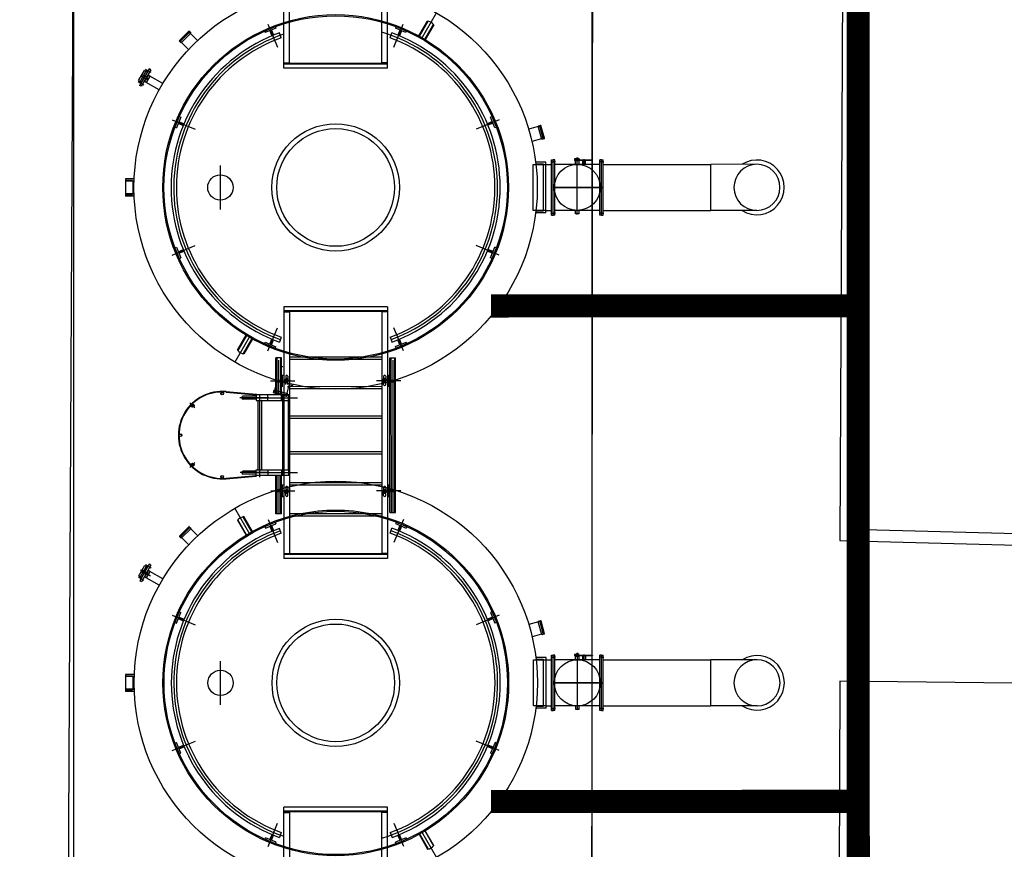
# Model space of a CAD drawing. Header units: metres. Extents: x -270273 to 328371, y -146885 to 591473.
# Tile 286 of 473: x -79157 to -70613, y 397309 to 404510. Entities that reach past the tile are written whole.
import ezdxf
from ezdxf.lldxf.tags import DXFTag

# ---------------------------------------------------------------- set-up
doc = ezdxf.new("R2010")
doc.units = ezdxf.units.M
doc.linetypes.add('DASHED', pattern=[19.05, 12.7, -6.35])
for name, color, linetype in [('B-ME-RI-PUT-G', 253, 'Continuous'), ('B-XX-OG-BEBOUWING-G', 1, 'Continuous'), ('B-XX-VH-KANTVERHARDING-G', 253, 'Continuous')]:
    doc.layers.add(name, color=color, linetype=linetype)
doc.layers.add('B-XX-KL-ELEKTRA-G_HDSR', color=190, linetype='HDSR_Elektra', transparency=0.5)
doc.styles.get("Standard").update_dxf_attribs({"font": 'iv-font.shx'})
tags = doc.linetypes.add('HDSR_Elektra', pattern='A,25,-2,["E",Standard,S=1.5,R=0,X=0,Y=-0.75],-4', length=31).pattern_tags.tags
tags[6] = DXFTag(74, 10)

msp = doc.modelspace()

# ---------------------------------------------------------------- hatches: boundary and pattern name
at = {"layer": 'B-ME-RI-PUT-G'}
for points in [[(-77099.5753, 401253.4827), (-77104.6373, 401258.4615), (-77105.0838, 401253.4815)], [(-77090.073, 401203.4848), (-77090.0719, 401198.4848), (-77095.073, 401203.4837)], [(-77060.073, 401203.4912), (-77060.0719, 401198.4912), (-77055.073, 401203.4923)], [(-77089.9433, 400603.4848), (-77089.9444, 400608.4848), (-77094.9433, 400603.4837)], [(-77059.9433, 400603.4912), (-77059.9444, 400608.4912), (-77054.9433, 400603.4923)], [(-77099.424, 400553.4827), (-77104.4839, 400548.5017), (-77104.9325, 400553.4815)]]:
    msp.add_hatch(color=256, dxfattribs=at).paths.add_polyline_path(points)

# ---------------------------------------------------------------- linework, layer by layer
for p, q in [((-78691.845, 409403.1388), (-78688.1711, 392403.1392)), ((-74188.1712, 392404.1117), (-74191.8452, 409404.1113)), ((-76865.5767, 404089.2675), (-76865.7959, 406274.6617)), ((-76815.5807, 404129.2725), (-76815.7919, 406234.6667)), ((-76015.5807, 404129.3527), (-76015.7919, 406234.747)), ((-75965.5767, 404089.3578), (-75965.7959, 406274.752)), ((-75693.262, 404368.2529), (-75619.0207, 404496.9068)), ((-75670.8109, 404344.1352), (-75540.8299, 404569.3812)), ((-76939.793, 404449.4311), (-77032.1727, 404411.1428)), ((-77032.1727, 404411.1428), (-77026.424, 404397.2726)), ((-76934.0498, 404435.5742), (-77026.4295, 404397.2859)), ((-77003.3035, 404472.0772), (-76920.4024, 404272.0585)), ((-76987.1681, 404413.5584), (-76968.9812, 404369.6781)), ((-76973.3112, 404419.3017), (-76955.1242, 404375.4213)), ((-76939.793, 404449.4311), (-76934.0443, 404435.5609)), ((-75911.0698, 404272.2766), (-75828.2552, 404472.3311)), ((-75891.6877, 404449.6294), (-75897.4305, 404435.7567)), ((-75805.0288, 404397.5216), (-75897.425, 404435.77)), ((-75799.2915, 404411.381), (-75891.6877, 404449.6294)), ((-75858.1566, 404419.5144), (-75876.3246, 404375.6262)), ((-75844.2971, 404413.7772), (-75862.4651, 404369.889)), ((-75799.2915, 404411.381), (-75805.0343, 404397.5083)), ((-75689.1237, 404366.0206), (-75613.9878, 404496.2249)), ((-75642.699, 404339.2306), (-75567.563, 404469.4349)), ((-75564.4543, 404465.4186), (-75638.6941, 404336.7672)), ((-77690.7077, 404408.987), (-77771.3005, 404328.3594)), ((-77685.049, 404400.5029), (-77762.814, 404322.7043)), ((-77670.9054, 404393.4349), (-77755.7399, 404308.5637)), ((-77686.4651, 404408.9879), (-77670.9054, 404393.4349)), ((-77674.4401, 404389.8986), (-77685.049, 404400.5029)), ((-77674.4401, 404389.8986), (-77613.6097, 404329.0944)), ((-76888.5524, 404352.6011), (-76903.9525, 404394.8839)), ((-75942.9546, 404352.8054), (-75927.5729, 404395.0949)), ((-77771.2996, 404324.1167), (-77755.7399, 404308.5637)), ((-77752.2051, 404312.1), (-77762.814, 404322.7043)), ((-77752.2051, 404312.1), (-77691.3746, 404251.2959)), ((-78125.5903, 403981.5924), (-78074.6093, 404069.9381)), ((-78033.7474, 404082.7265), (-78116.2165, 403939.8145)), ((-78019.8893, 404074.7295), (-78102.3584, 403931.8175)), ((-78061.6174, 404062.4408), (-78074.6094, 404069.938)), ((-78017.237, 404050.1079), (-78066.1288, 404078.3215)), ((-78019.8893, 404074.7295), (-78033.7474, 404082.7265)), ((-76865.5812, 404134.2675), (-76815.5812, 404134.2725)), ((-76865.5807, 404129.2675), (-76815.5807, 404129.2725)), ((-75965.5802, 404124.3578), (-76865.5802, 404124.2675)), ((-75965.5767, 404089.3578), (-76865.5767, 404089.2675)), ((-76815.5807, 404129.2725), (-76860.5807, 404129.268)), ((-76015.5807, 404129.3527), (-76815.5807, 404129.2725)), ((-75965.5812, 404134.3578), (-76015.5812, 404134.3527)), ((-75965.5807, 404129.3578), (-76015.5807, 404129.3527)), ((-76015.5807, 404129.3527), (-75970.5807, 404129.3573)), ((-78061.6174, 404062.4407), (-78112.5983, 403974.0951)), ((-78087.1078, 404018.268), (-78112.5983, 403974.0952)), ((-78054.7287, 403990.3468), (-78104.0983, 404018.8361)), ((-78046.7317, 404004.2049), (-78096.1013, 404032.6942)), ((-78061.6174, 404062.4408), (-78087.1078, 404018.268)), ((-78043.6475, 404029.5571), (-78075.1357, 403974.9907)), ((-78049.4915, 404055.4433), (-78061.6174, 404062.4407)), ((-78028.0571, 404020.5605), (-78059.5453, 403965.9941)), ((-78054.7287, 403990.3468), (-78046.7317, 404004.2049)), ((-78045.0465, 404031.1342), (-78043.6475, 404029.5571)), ((-78028.0571, 404020.5605), (-78043.6475, 404029.5571)), ((-77915.1732, 403955.4195), (-78028.0571, 404020.5605)), ((-78079.7136, 403941.8412), (-78128.6054, 403970.0548)), ((-78125.5903, 403981.5923), (-78112.5983, 403974.0952)), ((-78102.3584, 403931.8175), (-78116.2165, 403939.8145)), ((-78100.4724, 403967.0977), (-78112.5983, 403974.0951)), ((-78077.2011, 403975.4129), (-78075.1357, 403974.9907)), ((-78059.5453, 403965.9941), (-78075.1357, 403974.9907)), ((-77946.6614, 403900.8531), (-78059.5453, 403965.9941)), ((-77773.1549, 403669.8802), (-77811.4033, 403577.484)), ((-77759.2955, 403664.143), (-77797.5438, 403571.7468)), ((-77773.1549, 403669.8802), (-77759.2822, 403664.1375)), ((-75058.0289, 403670.3989), (-75071.8991, 403664.6501)), ((-75033.5975, 403572.2759), (-75071.8859, 403664.6556)), ((-75019.7406, 403578.0192), (-75058.0289, 403670.3989)), ((-77834.0768, 403640.9847), (-77634.0906, 403558.1984)), ((-77811.4033, 403577.484), (-77797.5306, 403571.7413)), ((-77781.2883, 403611.0152), (-77737.4001, 403592.8472)), ((-77775.551, 403624.8746), (-77731.6628, 403606.7066)), ((-74997.0946, 403641.5297), (-75197.0449, 403558.6569)), ((-75055.6133, 403625.3943), (-75099.4937, 403607.2073)), ((-75049.8701, 403611.5373), (-75093.7504, 403593.3504)), ((-75019.7406, 403578.0192), (-75033.6108, 403572.2704)), ((-74657.2364, 403582.1628), (-74740.3096, 403559.8842)), ((-74637.2824, 403592.6908), (-74658.5316, 403586.9922)), ((-74627.4482, 403471.0878), (-74658.5316, 403586.9922)), ((-74657.2364, 403582.1628), (-74642.7484, 403586.0482)), ((-74614.2553, 403479.8026), (-74642.7484, 403586.0482)), ((-74604.0786, 403480.4611), (-74633.6077, 403590.5703)), ((-74628.7434, 403475.9171), (-74711.8165, 403453.6385)), ((-74628.7434, 403475.9171), (-74614.2553, 403479.8026)), ((-74606.1991, 403476.7864), (-74627.4482, 403471.0878)), ((-74302.7935, 403301.0872), (-74344.1592, 403301.0782)), ((-74344.1592, 403301.0782), (-74344.1564, 403288.0782)), ((-74326.1042, 403307.0821), (-74324.1046, 403309.0826)), ((-74311.1042, 403307.0854), (-74326.1042, 403307.0821)), ((-74326.1029, 403301.0821), (-74326.1042, 403307.0821)), ((-74313.1046, 403309.0849), (-74324.1046, 403309.0826)), ((-74318.4987, 402819.0838), (-74318.6057, 403314.0838)), ((-74311.1042, 403307.0854), (-74313.1046, 403309.0849)), ((-74311.1029, 403301.0854), (-74311.1042, 403307.0854)), ((-74302.7935, 403301.0872), (-74302.793, 403299.0872)), ((-77415.4318, 402863.6868), (-77415.5138, 403243.1422)), ((-74700.5412, 403254.0012), (-74590.516, 403254.025)), ((-74700.4547, 402854.0012), (-74700.5412, 403254.0012)), ((-74590.5204, 403274.025), (-74679.404, 403274.0058)), ((-74677.6842, 403260.0061), (-74615.5173, 403260.0196)), ((-74615.5173, 403260.0196), (-74615.4296, 402854.0196)), ((-74590.4253, 402834.025), (-74590.5204, 403274.025)), ((-74590.516, 403254.025), (-74543.5927, 403254.0351)), ((-74548.5976, 403276.534), (-74523.5976, 403276.5394)), ((-74543.6014, 403294.0351), (-74528.6014, 403294.0384)), ((-74543.4976, 402814.0351), (-74543.6014, 403294.0351)), ((-74508.5976, 403276.5427), (-74533.5976, 403276.5373)), ((-74513.6014, 403294.0416), (-74528.6014, 403294.0384)), ((-74528.4976, 402814.0384), (-74528.6014, 403294.0384)), ((-74528.4976, 402814.0384), (-74528.6014, 403294.0384)), ((-74513.4976, 402814.0416), (-74513.6014, 403294.0416)), ((-74123.5927, 403254.1259), (-74513.5927, 403254.0416)), ((-74188.8224, 403288.1118), (-74344.1564, 403288.0782)), ((-74302.793, 403299.0872), (-74342.1588, 403299.0787)), ((-74342.1588, 403299.0787), (-74342.1568, 403290.0787)), ((-74188.8228, 403290.1118), (-74342.1568, 403290.0787)), ((-74303.5992, 403284.087), (-74333.5992, 403284.0805)), ((-74333.5927, 403254.0805), (-74333.5992, 403284.0805)), ((-74326.1005, 403290.0821), (-74326.1024, 403299.0821)), ((-74326.0992, 403284.0821), (-74326.1001, 403288.0821)), ((-74311.1005, 403290.0854), (-74311.1024, 403299.0854)), ((-74311.0992, 403284.0854), (-74311.1001, 403288.0854)), ((-74303.5927, 403254.087), (-74303.5992, 403284.087)), ((-74246.1001, 403288.0994), (-74271.1001, 403288.094)), ((-74271.0927, 403254.094), (-74271.1001, 403288.094)), ((-74258.591, 403246.3139), (-74258.6024, 403298.788)), ((-74246.0927, 403254.0994), (-74246.1001, 403288.0994)), ((-74188.8228, 403290.1118), (-74188.8224, 403288.1118)), ((-74103.5976, 403276.6302), (-74128.5976, 403276.6248)), ((-74108.6014, 403294.1291), (-74123.6014, 403294.1259)), ((-74123.4976, 402814.1259), (-74123.6014, 403294.1259)), ((-74113.5976, 403276.6281), (-74088.5976, 403276.6335)), ((-74108.6014, 403294.1291), (-74093.6014, 403294.1324)), ((-74108.4976, 402814.1291), (-74108.6014, 403294.1291)), ((-74108.4976, 402814.1291), (-74108.6014, 403294.1291)), ((-74093.4976, 402814.1324), (-74093.6014, 403294.1324)), ((-74093.5927, 403254.1324), (-73159.7458, 403254.3342)), ((-72759.7458, 403254.4206), (-73159.7458, 403254.3342)), ((-73159.6594, 402854.3342), (-73159.7458, 403254.3342)), ((-78179.4121, 403112.7539), (-78240.5102, 403112.7407)), ((-78240.5102, 403112.7407), (-78240.5092, 403107.7407)), ((-78175.5092, 403107.7548), (-78240.5092, 403107.7407)), ((-78240.5092, 403107.7407), (-78240.4943, 403038.8843)), ((-78163.9021, 403127.7573), (-78240.3089, 403127.7408)), ((-78240.3089, 403127.7408), (-78240.2765, 402977.7408)), ((-78164.5482, 403107.7571), (-78240.3046, 403107.7408)), ((-78175.5092, 403107.7548), (-78175.4854, 402997.7548)), ((-78173.5087, 403105.7552), (-78175.5092, 403107.7548)), ((-78171.5092, 403107.7556), (-78173.5087, 403105.7552)), ((-78173.5087, 403105.7552), (-78173.4858, 402999.7552)), ((-78164.5482, 403107.7571), (-78171.5092, 403107.7556)), ((-78171.4854, 402997.7556), (-78171.5092, 403107.7556)), ((-74103.5495, 403054.1302), (-74533.5495, 403054.0373)), ((-74515.94, 403054.0411), (-74091.4653, 403054.1328)), ((-74515.94, 403054.0411), (-74091.4653, 403054.1328)), ((-78240.4943, 403038.8843), (-78240.4843, 402992.7407)), ((-78240.4854, 402997.7407), (-78175.4854, 402997.7548)), ((-78240.4843, 402992.7407), (-78179.3862, 402992.7539)), ((-78164.5244, 402997.7571), (-78240.2808, 402997.7408)), ((-78163.8697, 402977.7573), (-78240.2765, 402977.7408)), ((-78175.4854, 402997.7548), (-78173.4858, 402999.7552)), ((-78173.4858, 402999.7552), (-78171.4854, 402997.7556)), ((-78171.4854, 402997.7556), (-78164.5244, 402997.7571)), ((-74590.4296, 402854.025), (-74700.4547, 402854.0012)), ((-74590.4253, 402834.025), (-74679.3089, 402834.0058)), ((-74615.4283, 402848.0196), (-74677.5952, 402848.0062)), ((-74615.4296, 402854.0196), (-74615.4283, 402848.0196)), ((-74590.4296, 402854.025), (-74543.5063, 402854.0351)), ((-74548.5014, 402831.5341), (-74523.5014, 402831.5395)), ((-74543.4976, 402814.0351), (-74528.4976, 402814.0384)), ((-74508.5014, 402831.5427), (-74533.5014, 402831.5373)), ((-74513.4976, 402814.0416), (-74528.4976, 402814.0384)), ((-74123.5063, 402854.1259), (-74513.5063, 402854.0416)), ((-74333.4998, 402824.0805), (-74333.5063, 402854.0805)), ((-74303.4998, 402824.087), (-74333.4998, 402824.0805)), ((-74303.4998, 402824.087), (-74303.5063, 402854.087)), ((-74103.5014, 402831.6302), (-74128.5014, 402831.6248)), ((-74108.4976, 402814.1291), (-74123.4976, 402814.1259)), ((-74113.5014, 402831.6281), (-74088.5014, 402831.6335)), ((-74108.4976, 402814.1291), (-74093.4976, 402814.1324)), ((-74093.5063, 402854.1324), (-73159.6594, 402854.3342)), ((-72759.6594, 402854.4207), (-73159.6594, 402854.3342)), ((-77833.851, 402465.8682), (-77633.9974, 402548.7009)), ((-77811.205, 402529.3787), (-77797.3348, 402535.1274)), ((-77797.348, 402535.1219), (-77759.0597, 402442.7423)), ((-74996.8688, 402466.4132), (-75196.7583, 402549.1595)), ((-75071.6501, 402443.2549), (-75033.4017, 402535.6511)), ((-75019.5423, 402529.9139), (-75033.415, 402535.6566)), ((-77811.205, 402529.3787), (-77772.9167, 402436.999)), ((-77781.0755, 402495.8606), (-77737.1952, 402514.0475)), ((-77775.3323, 402482.0036), (-77731.4519, 402500.1906)), ((-75055.3946, 402482.5233), (-75099.2828, 402500.6913)), ((-75049.6573, 402496.3827), (-75093.5455, 402514.5507)), ((-75057.7907, 402437.5176), (-75019.5423, 402529.9139)), ((-77772.9167, 402436.999), (-77759.0464, 402442.7478)), ((-75057.7907, 402437.5176), (-75071.6634, 402443.2604)), ((-75965.249, 402018.1825), (-76865.249, 402017.988)), ((-76865.249, 402017.988), (-76864.7767, 399832.5938)), ((-75965.2414, 401983.1825), (-76865.2414, 401982.988)), ((-76865.2403, 401977.988), (-76815.2403, 401977.9988)), ((-76865.2392, 401972.988), (-76815.2392, 401972.9988)), ((-76815.2403, 401977.9988), (-76860.2403, 401977.9891)), ((-76015.2403, 401978.1717), (-76815.2403, 401977.9988)), ((-76815.2403, 401977.9988), (-76814.7853, 399872.6046)), ((-75965.2403, 401978.1825), (-76015.2403, 401978.1717)), ((-76015.2403, 401978.1717), (-75970.2403, 401978.1815)), ((-76015.2403, 401978.1717), (-76014.7853, 399872.7775)), ((-75965.2393, 401973.1825), (-76015.2393, 401973.1717)), ((-75965.249, 402018.1825), (-75964.7767, 399832.7883)), ((-77160.2531, 401763.0576), (-77290.1748, 401537.9141)), ((-77266.542, 401641.8719), (-77192.36, 401770.423)), ((-77188.2973, 401768.0598), (-77263.4333, 401637.8556)), ((-77002.7586, 401635.095), (-76920.0405, 401834.9161)), ((-75827.6421, 401635.3207), (-75910.4464, 401835.106)), ((-77141.8726, 401741.2698), (-77217.0085, 401611.0656)), ((-77137.7948, 401738.9327), (-77211.9756, 401610.3836)), ((-77031.6541, 401696.0168), (-77025.9113, 401709.8896)), ((-77031.6541, 401696.0168), (-76939.2579, 401657.7685)), ((-77025.9168, 401709.8763), (-76933.5206, 401671.6279)), ((-76986.6484, 401693.6207), (-76968.4805, 401737.5089)), ((-76972.789, 401687.8835), (-76954.621, 401731.7717)), ((-76887.9909, 401754.4558), (-76903.3727, 401712.1663)), ((-75942.3931, 401754.6601), (-75926.9931, 401712.3773)), ((-75896.8958, 401671.8237), (-75804.5161, 401710.112)), ((-75891.1525, 401657.9667), (-75798.7729, 401696.2551)), ((-75857.6344, 401688.0962), (-75875.8214, 401731.9766)), ((-75843.7775, 401693.8395), (-75861.9644, 401737.7198)), ((-75798.7729, 401696.2551), (-75804.5216, 401710.1253)), ((-76939.2579, 401657.7685), (-76933.5151, 401671.6412)), ((-75891.1525, 401657.9667), (-75896.9013, 401671.837)), ((-76885.1531, 401574.5962), (-76935.1531, 401574.5854)), ((-76935.0838, 401253.5182), (-76935.1531, 401574.5854)), ((-76925.1531, 401574.5875), (-76925.0838, 401253.5204)), ((-76910.1488, 401554.5908), (-76910.0838, 401253.5237)), ((-76895.1531, 401574.594), (-76895.0838, 401253.5269)), ((-76885.0838, 401253.5291), (-76885.1531, 401574.5962)), ((-76015.1542, 401579.7842), (-76815.1542, 401579.6113)), ((-76015.1499, 401559.7842), (-76815.1499, 401559.6113)), ((-75945.1532, 401574.7993), (-75895.1532, 401574.8101)), ((-75944.8631, 400232.6651), (-75945.1532, 401574.7993)), ((-75935.1532, 401574.8015), (-75934.8631, 400232.6673)), ((-75920.1488, 401554.8047), (-75919.8631, 400232.6705)), ((-75905.1532, 401574.808), (-75904.8631, 400232.6737)), ((-75894.8631, 400232.6759), (-75895.1532, 401574.8101)), ((-76880.1351, 401424.5973), (-76865.1207, 401424.6005)), ((-76880.1207, 401424.5973), (-76880.0991, 401324.5973)), ((-75965.1208, 401424.795), (-75950.1064, 401424.7982)), ((-75950.0991, 401324.7982), (-75950.1208, 401424.7982)), ((-76979.3877, 401374.5758), (-76769.4125, 401374.6212)), ((-76943.1584, 401295.2526), (-76920.9156, 401378.3354)), ((-76935.1115, 401382.0854), (-76880.1115, 401382.0973)), ((-76935.1083, 401367.0854), (-76880.1083, 401367.0973)), ((-76885.1115, 401382.0962), (-76885.1083, 401367.0962)), ((-76857.2833, 401379.6022), (-76824.2991, 401379.6093)), ((-76849.1186, 401414.604), (-76849.1119, 401383.9629)), ((-76849.1119, 401383.9629), (-76849.1101, 401375.2451)), ((-76849.1034, 401344.604), (-76849.1101, 401375.2451)), ((-76840.1156, 401400.9439), (-76840.1058, 401355.719)), ((-76836.9004, 401266.8055), (-76814.6576, 401349.8883)), ((-76831.1186, 401414.6078), (-76831.1119, 401383.9667)), ((-76831.1119, 401383.9667), (-76831.1101, 401375.249)), ((-76831.1034, 401344.6079), (-76831.1101, 401375.249)), ((-75850.8321, 401374.8197), (-76060.8074, 401374.7743)), ((-75972.9388, 401379.7933), (-76005.923, 401379.7862)), ((-75999.1186, 401414.7877), (-75999.112, 401384.1466)), ((-75999.112, 401384.1466), (-75999.1101, 401375.4288)), ((-75999.1035, 401344.7877), (-75999.1101, 401375.4288)), ((-75990.1156, 401401.1276), (-75990.1059, 401355.9027)), ((-75981.1186, 401414.7915), (-75981.112, 401384.1504)), ((-75981.112, 401384.1504), (-75981.1101, 401375.4326)), ((-75981.1035, 401344.7915), (-75981.1101, 401375.4326)), ((-75950.1116, 401382.2982), (-75895.1116, 401382.3101)), ((-75950.1083, 401367.2982), (-75895.1083, 401367.3101)), ((-75945.1181, 401412.2993), (-75945.1148, 401397.2993)), ((-77366.5233, 401276.9198), (-77105.0838, 401253.4815)), ((-77366.0769, 401281.8998), (-77104.6373, 401258.4615)), ((-77105.0838, 401253.4815), (-77104.6373, 401258.4615)), ((-77104.6373, 401258.4615), (-77105.0838, 401253.4815)), ((-76945.0838, 401253.5161), (-77105.0838, 401253.4815)), ((-77105.0838, 401253.4815), (-77099.5753, 401253.4827)), ((-77105.0838, 401253.4815), (-77105.073, 401203.4815)), ((-77099.5753, 401253.4827), (-77104.6373, 401258.4615)), ((-77005.073, 401203.5031), (-77005.0838, 401253.5031)), ((-76953.6777, 401275.2941), (-76947.9883, 401296.5457)), ((-76951.5556, 401271.6203), (-76841.4337, 401242.1387)), ((-76947.9883, 401296.5457), (-76832.0705, 401265.5124)), ((-76943.1584, 401295.2526), (-76947.0375, 401280.7629)), ((-76947.0375, 401280.7629), (-76840.7795, 401252.3158)), ((-76895.0838, 401253.5269), (-76945.0838, 401253.5161)), ((-76815.0838, 401253.5442), (-76890.0838, 401253.528)), ((-76885.073, 401203.5291), (-76885.0838, 401253.5291)), ((-76875.073, 401203.5312), (-76875.0838, 401253.5312)), ((-76836.9004, 401266.8055), (-76840.7795, 401252.3158)), ((-76837.7599, 401244.2609), (-76832.0705, 401265.5124)), ((-76819.53, 401324.6104), (-76834.5444, 401324.6071)), ((-76825.073, 401203.542), (-76825.0838, 401253.542)), ((-76015.0991, 401324.7842), (-76815.0991, 401324.6113)), ((-76015.0948, 401304.7842), (-76815.0948, 401304.6113)), ((-76815.073, 401203.5442), (-76815.0838, 401253.5442)), ((-75950.0848, 401324.7983), (-75965.0991, 401324.795)), ((-77636.5592, 401139.8666), (-77681.7014, 401184.9893)), ((-76996.5784, 401228.505), (-77245.5784, 401228.4511)), ((-77105.0811, 401240.9815), (-77217.5811, 401240.9572)), ((-77105.0757, 401215.9815), (-77217.5756, 401215.9572)), ((-77105.073, 401203.4815), (-76815.073, 401203.5442)), ((-77100.0784, 401228.4826), (-76745.5107, 401228.5592)), ((-77095.073, 401203.4837), (-77090.073, 401203.4848)), ((-77090.0719, 401198.4848), (-77095.073, 401203.4837)), ((-77090.073, 401203.4848), (-77089.9433, 400603.4848)), ((-77090.073, 401203.4848), (-77090.0719, 401198.4848)), ((-77075.0826, 401247.988), (-77074.9293, 400538.988)), ((-77055.073, 401203.4923), (-77060.073, 401203.4912)), ((-77060.073, 401203.4912), (-77059.9433, 400603.4912)), ((-77060.073, 401203.4912), (-77060.0719, 401198.4912)), ((-77060.0719, 401198.4912), (-77055.073, 401203.4923)), ((-76874.9433, 400603.5312), (-76875.073, 401203.5312)), ((-76874.9433, 400603.5312), (-76875.073, 401203.5312)), ((-76824.9433, 400603.542), (-76825.073, 401203.542)), ((-76824.9433, 400603.542), (-76825.073, 401203.542)), ((-76015.044, 401069.7842), (-76815.044, 401069.6113)), ((-76015.0397, 401049.7842), (-76815.0397, 401049.6113)), ((-76014.977, 400759.7842), (-76814.977, 400759.6113)), ((-76014.9727, 400739.7842), (-76814.9727, 400739.6113)), ((-77636.457, 400666.8667), (-77681.5796, 400621.7245)), ((-76996.4379, 400578.505), (-77245.4379, 400578.4512)), ((-77104.9406, 400590.9815), (-77217.4406, 400590.9572)), ((-77104.9433, 400603.4815), (-76814.9433, 400603.5442)), ((-77104.9325, 400553.4815), (-77104.9433, 400603.4815)), ((-77099.9379, 400578.4826), (-76745.3702, 400578.5592)), ((-77089.9444, 400608.4848), (-77094.9433, 400603.4837)), ((-77094.9433, 400603.4837), (-77089.9433, 400603.4848)), ((-77089.9433, 400603.4848), (-77089.9444, 400608.4848)), ((-77059.9433, 400603.4912), (-77059.9444, 400608.4912)), ((-77059.9444, 400608.4912), (-77054.9433, 400603.4923)), ((-77054.9433, 400603.4923), (-77059.9433, 400603.4912)), ((-77004.9433, 400603.5031), (-77004.9325, 400553.5031)), ((-76884.9433, 400603.5291), (-76884.9325, 400553.5291)), ((-76874.9433, 400603.5312), (-76874.9325, 400553.5312)), ((-76824.9433, 400603.542), (-76824.9325, 400553.542)), ((-76814.9433, 400603.5442), (-76814.9325, 400553.5442)), ((-77366.3619, 400529.9302), (-77104.9325, 400553.4815)), ((-77365.9133, 400524.9504), (-77104.4839, 400548.5017)), ((-77104.9352, 400565.9815), (-77217.4352, 400565.9572)), ((-76814.9325, 400553.5442), (-77104.9325, 400553.4815)), ((-77104.9325, 400553.4815), (-77099.424, 400553.4827)), ((-77104.9325, 400553.4815), (-77104.4839, 400548.5017)), ((-77104.4839, 400548.5017), (-77104.9325, 400553.4815)), ((-77099.424, 400553.4827), (-77104.4839, 400548.5017)), ((-76934.8603, 400219.5854), (-76934.9325, 400553.5183)), ((-76924.9325, 400553.5204), (-76924.8603, 400219.5876)), ((-76909.9325, 400553.5237), (-76909.8603, 400219.5908)), ((-76894.9325, 400553.5269), (-76894.8603, 400219.594)), ((-76884.8603, 400219.5962), (-76884.9325, 400553.5291)), ((-76014.9187, 400489.7842), (-76814.9187, 400489.6113)), ((-76979.1814, 400419.5758), (-76769.2061, 400419.6212)), ((-76879.9052, 400427.0973), (-76934.9052, 400427.0854)), ((-76879.9019, 400412.0973), (-76934.9019, 400412.0854)), ((-76884.9019, 400412.0962), (-76884.9052, 400427.0962)), ((-76864.9143, 400469.6005), (-76879.9287, 400469.5973)), ((-76879.9143, 400469.5973), (-76879.8927, 400369.5973)), ((-76857.0747, 400414.6022), (-76824.0905, 400414.6093)), ((-76848.91, 400449.604), (-76848.9034, 400418.9629)), ((-76848.9015, 400410.2451), (-76848.9034, 400418.9629)), ((-76848.8949, 400379.604), (-76848.9015, 400410.2451)), ((-76839.8978, 400393.2679), (-76839.9076, 400438.4928)), ((-76830.91, 400449.6079), (-76830.9034, 400418.9668)), ((-76830.9015, 400410.249), (-76830.9034, 400418.9668)), ((-76830.8949, 400379.6079), (-76830.9015, 400410.249)), ((-76014.9144, 400469.7842), (-76814.9143, 400469.6113)), ((-75850.6257, 400419.8197), (-76060.601, 400419.7743)), ((-75972.7302, 400414.7933), (-76005.7144, 400414.7862)), ((-75998.91, 400449.7877), (-75998.9034, 400419.1466)), ((-75998.9015, 400410.4288), (-75998.9034, 400419.1466)), ((-75998.8949, 400379.7877), (-75998.9015, 400410.4288)), ((-75989.8979, 400393.4516), (-75989.9076, 400438.6765)), ((-75980.91, 400449.7916), (-75980.9034, 400419.1505)), ((-75980.9015, 400410.4327), (-75980.9034, 400419.1505)), ((-75980.8949, 400379.7916), (-75980.9015, 400410.4327)), ((-75949.9, 400469.7983), (-75964.9144, 400469.795)), ((-75949.8928, 400369.7983), (-75949.9144, 400469.7983)), ((-75894.9052, 400427.3102), (-75949.9052, 400427.2983)), ((-75894.9019, 400412.3102), (-75949.9019, 400412.2983)), ((-75944.8955, 400382.2994), (-75944.8987, 400397.2994)), ((-76864.8927, 400369.6005), (-76879.9071, 400369.5973)), ((-75949.8784, 400369.7983), (-75964.8928, 400369.795)), ((-77159.8815, 400043.8817), (-77289.9006, 400268.9689)), ((-75944.8631, 400232.6651), (-75894.8631, 400232.6759)), ((-77266.2229, 400165.0214), (-77191.9853, 400036.5023)), ((-77187.9236, 400038.8673), (-77263.1158, 400169.0391)), ((-77141.5105, 400065.6773), (-77216.7027, 400195.8491)), ((-77137.4337, 400068.0163), (-77211.6701, 400196.5332)), ((-77031.3115, 400110.978), (-76938.9319, 400149.2663)), ((-77002.4423, 400171.9123), (-76919.638, 399972.127)), ((-76938.9319, 400149.2663), (-76933.1831, 400135.396)), ((-76884.8603, 400219.5962), (-76934.8603, 400219.5854)), ((-76014.8603, 400219.7842), (-76814.8603, 400219.6113)), ((-76014.856, 400199.7842), (-76814.856, 400199.6113)), ((-75827.3259, 400172.1945), (-75910.0439, 399972.3734)), ((-75890.8265, 400149.521), (-75896.5693, 400135.6483)), ((-75890.8265, 400149.521), (-75798.4303, 400111.2726)), ((-77689.8183, 400109.0155), (-77770.4111, 400028.3879)), ((-77684.1596, 400100.5315), (-77761.9246, 400022.7329)), ((-77670.016, 400093.4635), (-77754.8504, 400008.5923)), ((-77685.5757, 400109.0164), (-77670.016, 400093.4635)), ((-77673.5507, 400089.9272), (-77684.1596, 400100.5315)), ((-77673.5507, 400089.9272), (-77612.7203, 400029.123)), ((-77031.3115, 400110.978), (-77025.5628, 400097.1077)), ((-77025.5683, 400097.121), (-76933.1886, 400135.4093)), ((-76986.3069, 400113.3936), (-76968.12, 400069.5132)), ((-76972.45, 400119.1368), (-76954.263, 400075.2565)), ((-76887.6231, 400052.6012), (-76903.0232, 400094.884)), ((-75942.0253, 400052.8055), (-75926.6436, 400095.095)), ((-75896.5638, 400135.6616), (-75804.1676, 400097.4132)), ((-75857.2954, 400119.406), (-75875.4634, 400075.5178)), ((-75843.436, 400113.6688), (-75861.604, 400069.7806)), ((-75798.4303, 400111.2726), (-75804.1731, 400097.3999)), ((-77770.4102, 400024.1453), (-77754.8504, 400008.5923)), ((-77751.3157, 400012.1286), (-77761.9246, 400022.7329)), ((-77751.3157, 400012.1286), (-77690.4852, 399951.3244)), ((-76864.7864, 399877.5938), (-76814.7864, 399877.6046)), ((-76864.7853, 399872.5938), (-76814.7853, 399872.6046)), ((-75964.7843, 399867.7883), (-76864.7842, 399867.5938)), ((-75964.7767, 399832.7883), (-76864.7767, 399832.5938)), ((-76814.7853, 399872.6046), (-76859.7853, 399872.5949)), ((-76014.7853, 399872.7775), (-76814.7853, 399872.6046)), ((-75964.7864, 399877.7883), (-76014.7864, 399877.7775)), ((-75964.7853, 399872.7883), (-76014.7853, 399872.7775)), ((-76014.7853, 399872.7775), (-75969.7853, 399872.7873)), ((-78124.661, 399681.5925), (-78073.6801, 399769.9382)), ((-78032.8181, 399782.7266), (-78115.2872, 399639.8146)), ((-78060.6881, 399762.4408), (-78111.669, 399674.0952)), ((-78086.1785, 399718.2681), (-78111.669, 399674.0953)), ((-78021.2185, 399680.782), (-78107.8319, 399730.7633)), ((-78053.7994, 399690.3469), (-78103.169, 399718.8362)), ((-78018.96, 399774.7296), (-78101.4291, 399631.8176)), ((-78045.8024, 399704.205), (-78095.172, 399732.6943)), ((-78060.6881, 399762.4409), (-78086.1785, 399718.2681)), ((-78042.7182, 399729.5572), (-78074.2064, 399674.9908)), ((-78060.6881, 399762.4409), (-78073.6801, 399769.9381)), ((-78016.3077, 399750.108), (-78065.1995, 399778.3216)), ((-78048.5622, 399755.4434), (-78060.6881, 399762.4408)), ((-78027.1278, 399720.5606), (-78058.616, 399665.9942)), ((-78044.1172, 399731.1343), (-78042.7182, 399729.5572)), ((-78027.1278, 399720.5606), (-78042.7182, 399729.5572)), ((-78018.96, 399774.7296), (-78032.8181, 399782.7266)), ((-77914.2439, 399655.4196), (-78027.1278, 399720.5606)), ((-78078.7843, 399641.8413), (-78127.6761, 399670.0549)), ((-78124.661, 399681.5924), (-78111.669, 399674.0953)), ((-78101.4291, 399631.8176), (-78115.2872, 399639.8146)), ((-78099.5431, 399667.0978), (-78111.669, 399674.0952)), ((-78076.2719, 399675.413), (-78074.2064, 399674.9908)), ((-78058.616, 399665.9942), (-78074.2064, 399674.9908)), ((-77945.7321, 399600.8532), (-78058.616, 399665.9942)), ((-78053.7994, 399690.3469), (-78045.8024, 399704.205)), ((-75057.1278, 399370.3304), (-75070.9981, 399364.5816)), ((-75057.1278, 399370.3304), (-75018.8395, 399277.9507)), ((-77833.1757, 399340.7799), (-77633.2862, 399258.0336)), ((-77810.5022, 399277.2793), (-77772.2538, 399369.6755)), ((-77796.6427, 399271.542), (-77758.3944, 399363.9382)), ((-77780.3872, 399310.8104), (-77736.499, 399292.6424)), ((-77774.6499, 399324.6698), (-77730.7617, 399306.5018)), ((-77772.2538, 399369.6755), (-77758.3811, 399363.9327)), ((-74996.1935, 399341.4612), (-75196.0471, 399258.6285)), ((-75054.7122, 399325.3258), (-75098.5926, 399307.1388)), ((-75048.969, 399311.4688), (-75092.8493, 399293.2819)), ((-75070.9848, 399364.5871), (-75032.6965, 399272.2075)), ((-74636.3714, 399292.6909), (-74657.6206, 399286.9923)), ((-74626.5372, 399171.0879), (-74657.6206, 399286.9923)), ((-74656.3254, 399282.1629), (-74641.8374, 399286.0483)), ((-74613.3443, 399179.8027), (-74641.8374, 399286.0483)), ((-74603.1676, 399180.4612), (-74632.6968, 399290.5704)), ((-77810.5022, 399277.2793), (-77796.6294, 399271.5365)), ((-75018.8395, 399277.9507), (-75032.7098, 399272.202)), ((-74656.3254, 399282.1629), (-74739.3986, 399259.8843)), ((-74627.8324, 399175.9172), (-74710.9056, 399153.6386)), ((-74627.8324, 399175.9172), (-74613.3443, 399179.8027)), ((-74605.2881, 399176.7865), (-74626.5372, 399171.0879)), ((-77414.5025, 398563.6869), (-77414.5845, 398943.1423)), ((-74699.6119, 398954.0013), (-74589.5868, 398954.0251)), ((-74699.5254, 398554.0013), (-74699.6119, 398954.0013)), ((-74589.5911, 398974.0251), (-74678.4747, 398974.0059)), ((-74676.7549, 398960.0062), (-74614.588, 398960.0197)), ((-74614.588, 398960.0197), (-74614.5003, 398554.0197)), ((-74589.496, 398534.0251), (-74589.5911, 398974.0251)), ((-74589.5868, 398954.0251), (-74542.6634, 398954.0352)), ((-74547.6683, 398976.5341), (-74522.6683, 398976.5395)), ((-74542.6721, 398994.0352), (-74527.6721, 398994.0385)), ((-74542.5683, 398514.0352), (-74542.6721, 398994.0352)), ((-74507.6683, 398976.5428), (-74532.6683, 398976.5374)), ((-74512.6721, 398994.0417), (-74527.6721, 398994.0385)), ((-74527.5683, 398514.0385), (-74527.6721, 398994.0385)), ((-74527.5683, 398514.0385), (-74527.6721, 398994.0385)), ((-74512.5683, 398514.0417), (-74512.6721, 398994.0417)), ((-74122.6634, 398954.126), (-74512.6634, 398954.0417)), ((-74301.8642, 399001.0873), (-74343.2299, 399001.0783)), ((-74343.2299, 399001.0783), (-74343.2271, 398988.0783)), ((-74187.8931, 398988.1119), (-74343.2271, 398988.0783)), ((-74301.8638, 398999.0873), (-74341.2295, 398999.0788)), ((-74341.2295, 398999.0788), (-74341.2276, 398990.0788)), ((-74187.8935, 398990.1119), (-74341.2276, 398990.0788)), ((-74302.6699, 398984.0871), (-74332.6699, 398984.0806)), ((-74332.6634, 398954.0806), (-74332.6699, 398984.0806)), ((-74325.1749, 399007.0822), (-74323.1753, 399009.0827)), ((-74310.1749, 399007.0855), (-74325.1749, 399007.0822)), ((-74325.1736, 399001.0822), (-74325.1749, 399007.0822)), ((-74325.1712, 398990.0822), (-74325.1732, 398999.0822)), ((-74325.1699, 398984.0822), (-74325.1708, 398988.0822)), ((-74312.1753, 399009.085), (-74323.1753, 399009.0827)), ((-74317.5694, 398519.0839), (-74317.6764, 399014.0839)), ((-74310.1749, 399007.0855), (-74312.1753, 399009.085)), ((-74310.1736, 399001.0855), (-74310.1749, 399007.0855)), ((-74310.1712, 398990.0855), (-74310.1732, 398999.0855)), ((-74310.1699, 398984.0855), (-74310.1708, 398988.0855)), ((-74302.6634, 398954.0871), (-74302.6699, 398984.0871)), ((-74301.8642, 399001.0873), (-74301.8638, 398999.0873)), ((-74245.1708, 398988.0995), (-74270.1708, 398988.0941)), ((-74270.1634, 398954.0941), (-74270.1708, 398988.0941)), ((-74257.6617, 398946.314), (-74257.6731, 398998.7881)), ((-74245.1634, 398954.0995), (-74245.1708, 398988.0995)), ((-74187.8935, 398990.1119), (-74187.8931, 398988.1119)), ((-74102.6683, 398976.6303), (-74127.6683, 398976.6249)), ((-74107.6721, 398994.1292), (-74122.6721, 398994.126)), ((-74122.5683, 398514.126), (-74122.6721, 398994.126)), ((-74112.6683, 398976.6282), (-74087.6683, 398976.6336)), ((-74107.6721, 398994.1292), (-74092.6721, 398994.1325)), ((-74107.5683, 398514.1292), (-74107.6721, 398994.1292)), ((-74107.5683, 398514.1292), (-74107.6721, 398994.1292)), ((-74092.5683, 398514.1325), (-74092.6721, 398994.1325)), ((-74092.6634, 398954.1325), (-73158.8165, 398954.3343)), ((-72758.8165, 398954.4207), (-73158.8165, 398954.3343)), ((-73158.7301, 398554.3343), (-73158.8165, 398954.3343)), ((-78178.4829, 398812.754), (-78239.5809, 398812.7408)), ((-78239.5809, 398812.7408), (-78239.5799, 398807.7408)), ((-78174.5799, 398807.7549), (-78239.5799, 398807.7408)), ((-78239.5799, 398807.7408), (-78239.565, 398738.8844)), ((-78162.9729, 398827.7574), (-78239.3796, 398827.7409)), ((-78239.3796, 398827.7409), (-78239.3472, 398677.7409)), ((-78163.6189, 398807.7572), (-78239.3753, 398807.7409)), ((-78174.5799, 398807.7549), (-78174.5561, 398697.7549)), ((-78172.5794, 398805.7553), (-78174.5799, 398807.7549)), ((-78170.5799, 398807.7557), (-78172.5794, 398805.7553)), ((-78172.5794, 398805.7553), (-78172.5565, 398699.7553)), ((-78163.6189, 398807.7572), (-78170.5799, 398807.7557)), ((-78170.5561, 398697.7557), (-78170.5799, 398807.7557)), ((-78239.565, 398738.8844), (-78239.555, 398692.7408)), ((-78239.5561, 398697.7408), (-78174.5561, 398697.7549)), ((-78239.555, 398692.7408), (-78178.4569, 398692.754)), ((-78163.5951, 398697.7572), (-78239.3515, 398697.7409)), ((-78174.5561, 398697.7549), (-78172.5565, 398699.7553)), ((-78172.5565, 398699.7553), (-78170.5561, 398697.7557)), ((-78170.5561, 398697.7557), (-78163.5951, 398697.7572)), ((-74102.6202, 398754.1303), (-74532.6202, 398754.0374)), ((-74515.0107, 398754.0412), (-74090.536, 398754.1329)), ((-78162.9404, 398677.7574), (-78239.3472, 398677.7409)), ((-74589.5003, 398554.0251), (-74699.5254, 398554.0013)), ((-74589.496, 398534.0251), (-74678.3796, 398534.0059)), ((-74614.499, 398548.0197), (-74676.6659, 398548.0063)), ((-74614.5003, 398554.0197), (-74614.499, 398548.0197)), ((-74589.5003, 398554.0251), (-74542.577, 398554.0352)), ((-74547.5721, 398531.5342), (-74522.5721, 398531.5396)), ((-74507.5721, 398531.5428), (-74532.5721, 398531.5374)), ((-74122.577, 398554.126), (-74512.577, 398554.0417)), ((-74332.5705, 398524.0806), (-74332.577, 398554.0806)), ((-74302.5705, 398524.0871), (-74332.5705, 398524.0806)), ((-74302.5705, 398524.0871), (-74302.577, 398554.0871)), ((-74102.5721, 398531.6303), (-74127.5721, 398531.6249)), ((-74112.5721, 398531.6282), (-74087.5721, 398531.6336)), ((-74092.577, 398554.1325), (-73158.7301, 398554.3343)), ((-72758.7301, 398554.4208), (-73158.7301, 398554.3343)), ((-74542.5683, 398514.0352), (-74527.5683, 398514.0385)), ((-74512.5683, 398514.0417), (-74527.5683, 398514.0385)), ((-74107.5683, 398514.1292), (-74122.5683, 398514.126)), ((-74107.5683, 398514.1292), (-74092.5683, 398514.1325)), ((-77832.8935, 398165.6635), (-77632.9431, 398248.5362)), ((-77810.2474, 398229.1739), (-77796.3772, 398234.9227)), ((-77771.9591, 398136.7943), (-77810.2474, 398229.1739)), ((-77758.1022, 398142.5375), (-77796.3905, 398234.9172)), ((-77780.1179, 398195.6558), (-77736.2376, 398213.8428)), ((-77774.3747, 398181.7989), (-77730.4944, 398199.9858)), ((-74995.9113, 398166.3447), (-75195.8974, 398249.131)), ((-75054.437, 398182.4548), (-75098.3252, 398200.6228)), ((-75048.6998, 398196.3143), (-75092.588, 398214.4822)), ((-75032.4442, 398235.5827), (-75070.6926, 398143.1864)), ((-75018.5848, 398229.8454), (-75056.8332, 398137.4492)), ((-75018.5848, 398229.8454), (-75032.4575, 398235.5882)), ((-77771.9591, 398136.7943), (-77758.0889, 398142.543)), ((-75056.8332, 398137.4492), (-75070.7059, 398143.1919)), ((-75964.3103, 397674.6675), (-76864.3103, 397674.473)), ((-76864.1002, 396702.4664), (-76864.3103, 397674.473)), ((-75963.838, 395489.2733), (-75964.3103, 397674.6675)), ((-75964.3027, 397639.6675), (-76864.3027, 397639.473)), ((-76864.3016, 397634.473), (-76814.3016, 397634.4838)), ((-76864.3006, 397629.473), (-76814.3006, 397629.4838)), ((-76814.3016, 397634.4838), (-76859.3016, 397634.4741)), ((-76014.3017, 397634.6567), (-76814.3016, 397634.4838)), ((-76814.1002, 396702.4772), (-76814.3016, 397634.4838)), ((-75964.3017, 397634.6675), (-76014.3017, 397634.6567)), ((-76014.3017, 397634.6567), (-75969.3017, 397634.6665)), ((-76013.8466, 395529.2625), (-76014.3017, 397634.6567)), ((-75964.3006, 397629.6675), (-76014.3006, 397629.6567)), ((-77001.7611, 397334.9301), (-76918.9465, 397534.9846)), ((-75909.6138, 397535.2028), (-75826.7127, 397335.1841)), ((-77030.6566, 397395.852), (-77024.9139, 397409.7247)), ((-76932.5231, 397371.4631), (-77024.9194, 397409.7114)), ((-76985.651, 397393.4559), (-76967.483, 397437.3441)), ((-76971.7915, 397387.7186), (-76953.6236, 397431.6068)), ((-76887.0616, 397454.4559), (-76902.4434, 397412.1664)), ((-75941.4638, 397454.6602), (-75926.0638, 397412.3774)), ((-75803.5187, 397410.0036), (-75895.8983, 397371.7153)), ((-75856.637, 397387.9879), (-75874.8239, 397431.8682)), ((-75842.78, 397393.7311), (-75860.967, 397437.6114)), ((-75797.7754, 397396.1467), (-75803.5242, 397410.0169)), ((-75691.7645, 397439.3206), (-75617.4676, 397310.6988)), ((-75687.6273, 397441.5547), (-75612.4351, 397311.383)), ((-75669.3238, 397463.448), (-75539.2456, 397238.2583)), ((-75641.2141, 397468.3648), (-75566.0219, 397338.193)), ((-75562.9149, 397342.2106), (-75637.2103, 397470.8299)), ((-76938.2604, 397357.6036), (-77030.6566, 397395.852)), ((-76938.2604, 397357.6036), (-76932.5176, 397371.4764)), ((-75890.1551, 397357.8584), (-75895.9038, 397371.7286)), ((-75797.7754, 397396.1467), (-75890.1551, 397357.8584))]:
    msp.add_line(p, q, dxfattribs=at)
for centre, radius in [((-76415.4728, 403053.6306), 1750), ((-76415.4728, 403053.5622), 1500), ((-76415.4728, 403053.5622), 1490), ((-76415.4728, 403053.5622), 552.9526), ((-76415.4728, 403053.6306), 510.8843), ((-74318.5495, 403054.0838), 200), ((-77415.4728, 403053.4145), 110), ((-76840.111, 401379.6059), 15), ((-76840.111, 401379.6059), 10), ((-75990.111, 401379.7896), 15), ((-75990.111, 401379.7896), 10), ((-77400.0865, 401265.9178), 12.5), ((-77400.0865, 401265.9178), 10), ((-77656.3897, 401159.6886), 12.5), ((-77656.3897, 401159.6886), 10), ((-77762.5081, 400903.3394), 12.5), ((-77762.5081, 400903.3394), 10), ((-77656.2789, 400647.0362), 12.5), ((-77656.2789, 400647.0362), 10), ((-76414.5435, 398753.6307), 1750), ((-77399.9298, 400540.9178), 12.5), ((-77399.9298, 400540.9178), 10), ((-76839.9025, 400414.6059), 15), ((-76839.9025, 400414.6059), 10), ((-75989.9025, 400414.7896), 15), ((-75989.9025, 400414.7896), 10), ((-76414.5435, 398753.494), 1500), ((-76414.5435, 398753.494), 1490), ((-76414.5435, 398753.5623), 552.9526), ((-76414.5435, 398753.6307), 510.8843), ((-74317.6202, 398754.0839), 200), ((-77414.5435, 398753.4146), 110)]:
    msp.add_circle(centre, radius, dxfattribs=at)
for centre, radius, start, end in [((-75626.8319, 404420.3471), 76.9572, 35.85034458, 84.17442363), ((-76415.4728, 403053.5622), 1427.5, 110.01050265, 250.01238318), ((-76415.4728, 403053.5622), 1405, 108.69252513, 250.01238318), ((-76415.4728, 403053.5622), 1382.5, 110.01044429, 250.01238318), ((-77769.1787, 404326.2385), 3, 135.01238324, 225.01238138), ((-77688.5859, 404406.8661), 3, 45.01238138, 135.01238324), ((-76415.4728, 403053.5622), 1405, 290.01238136, 73.4716154), ((-76415.4728, 403053.5622), 1382.5, 290.01238136, 70.01431896), ((-76415.4728, 403053.5622), 1427.5, 290.01238136, 70.01425959), ((-74636.5053, 403589.7932), 3, 15.01238199, 105.01238449), ((-74606.9762, 403479.684), 3, 285.01238449, 15.01238199), ((-72759.7026, 403054.4206), 200, 90.0123842, 270.0123842), ((-72759.7026, 403054.4206), 237.5, 237.37548458, 122.64927775), ((-72759.7026, 403054.4206), 200, 270.0123842, 90.0123842), ((-77204.1644, 401686.9434), 76.9572, 215.85034458, 264.17442363), ((-76415.5486, 403404.6977), 1960, 256.13788595, 256.43880546), ((-76840.1186, 401414.6059), 9, 0.01238369, 180.01238369), ((-75990.1186, 401414.7896), 9, 0.01238369, 180.01238369), ((-76794.5344, 401344.6158), 9, 180.01238369, 0.01238369), ((-75990.1035, 401344.7896), 9, 180.01238369, 0.01238369), ((-77400.0081, 400903.4178), 380, 84.87698455, 275.14768388), ((-77400.0081, 400903.4178), 375, 84.87698227, 275.14768388), ((-76950.7797, 401274.5183), 3, 165.01238204, 255.01238088), ((-77217.5784, 401228.4572), 12.5, 90.0123842, 270.0123842), ((-76840.6578, 401245.0367), 3, 255.01238088, 345.01238204), ((-77217.4379, 400578.4572), 12.5, 90.0123842, 270.0123842), ((-76839.91, 400449.6059), 9, 0.01238369, 180.01238369), ((-75989.91, 400449.7896), 9, 0.01238369, 180.01238369), ((-76839.8949, 400379.6059), 9, 180.01238369, 0.01238369), ((-75989.8949, 400379.7896), 9, 180.01238369, 0.01238369), ((-77203.8258, 400119.9769), 76.9572, 95.8503428, 144.17442414), ((-76414.5435, 398753.699), 1427.5, 110.01238136, 250.01425959), ((-76414.5435, 398753.699), 1405, 110.01238136, 251.33224022), ((-77687.6965, 400106.8947), 3, 45.01238138, 135.01238324), ((-76414.5435, 398753.699), 1405, 286.55315063, 70.01238318), ((-76414.5435, 398753.699), 1427.5, 290.01050265, 70.01238318), ((-76414.5435, 398753.699), 1382.5, 110.01238136, 250.01431896), ((-77768.2893, 400026.2671), 3, 135.01238324, 225.01238138), ((-76414.5435, 398753.699), 1382.5, 290.01044429, 70.01238318), ((-74635.5944, 399289.7933), 3, 15.01238199, 105.01238449), ((-74606.0652, 399179.6841), 3, 285.01238449, 15.01238199), ((-72758.7733, 398754.4207), 200, 90.0123842, 270.0123842), ((-72758.7733, 398754.4208), 237.5, 237.37548458, 122.64927775), ((-72758.7733, 398754.4207), 200, 270.0123842, 90.0123842), ((-75625.3119, 397387.2552), 76.9572, 275.8503428, 324.17442414)]:
    msp.add_arc(centre, radius, start, end, dxfattribs=at)
at = {"layer": 'B-XX-KL-ELEKTRA-G_HDSR', "linetype": 'DASHED', "const_width": 200}
for points in [[(-71886.1934, 426945.8715), (-71878.4541, 391139.7885), (-98198.6293, 391129.5503), (-98199.0842, 393234.0995)], [(-75068.4112, 402024.932), (-71880.807, 402025.621)], [(-75067.4818, 397724.9321), (-71879.8776, 397725.6211)]]:
    msp.add_lwpolyline(points, dxfattribs=at)
at = {"layer": 'B-XX-OG-BEBOUWING-G'}
msp.add_lwpolyline([(-74181.6006, 409409.4441), (-78671.8343, 409392.0874), (-78759.0998, 392429.9381), (-74194.9005, 392411.391), (-74181.6006, 409409.4441)], dxfattribs=at)
at = {"layer": 'B-XX-VH-KANTVERHARDING-G'}
for points in [[(-72039.6299, 424432.5102), (-71992.3573, 410177.8001), (-72038.944, 399990.6781), (-67969.5509, 399882.5949), (-67512.8484, 399870.4649)], [(-71939.6304, 424432.8418), (-71892.3565, 410177.7373), (-71938.4977, 400088.0455), (-67966.8958, 399982.5597), (-67569.8921, 399972.0153)], [(-66789.8517, 398708.4521), (-72041.5697, 398768.6826), (-72065.7409, 391226.0196), (-89273.3789, 391117.4912), (-98229.3256, 391064.0509), (-98229.609, 392374.9935)]]:
    msp.add_lwpolyline(points, dxfattribs=at)

doc.saveas('drawing.dxf')
